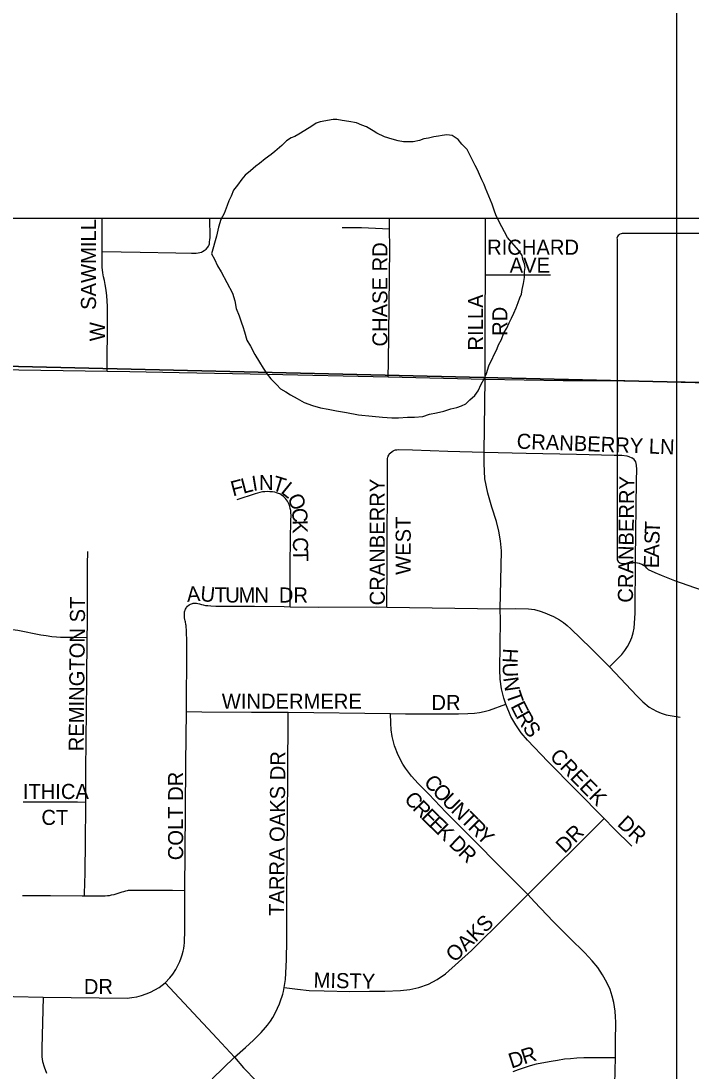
# Model space of a CAD drawing. Extents: x 0 to 68, y 0 to 52.9.
# Drawn here: x 45.29 to 45.735, y 37.97 to 38.666 of the extents above; entities that cross this region are included whole.
import ezdxf

# ---------------------------------------------------------------- set-up
doc = ezdxf.new("R2010")
doc.units = 0
for name, color, linetype in [('Default', 7, 'Continuous'), ('GM_X_Minor_Lake', 7, 'Continuous'), ('GM_X_State_Route', 7, 'Continuous'), ('GM_X_State_Shield', 7, 'Continuous')]:
    doc.layers.add(name, color=color, linetype=linetype)

msp = doc.modelspace()

# ---------------------------------------------------------------- linework, layer by layer
at = {"layer": 'Default'}
for p, q in [((45.72506, 32.7683), (45.72506, 42.0083)), ((42.25806, 38.53508), (49.65006, 38.53508))]:
    msp.add_line(p, q, dxfattribs=at)
for points in [[(46.03753, 38.53508), (46.03674, 38.4191), (44.96064, 38.44451), (44.96121, 38.53508)], [(45.34386, 38.51294), (45.34391, 38.53508)], [(45.41281, 38.51466), (45.4141, 38.51583), (45.41456, 38.51661), (45.4148, 38.51735), (45.41503, 38.5182), (45.41519, 38.51934), (45.41535, 38.52085), (45.41547, 38.52223), (45.41533, 38.53508)], [(45.53451, 38.52814), (45.53444, 38.53508)], [(45.5982, 38.49755), (45.59823, 38.50492), (45.59829, 38.53508)], [(45.50315, 38.52884), (45.51586, 38.52885), (45.53451, 38.52814)], [(45.53367, 38.42986), (45.53389, 38.43946), (45.53465, 38.51512), (45.53451, 38.52814)], [(45.34386, 38.51294), (45.36919, 38.51252), (45.39288, 38.51208), (45.40314, 38.51186), (45.40493, 38.51186), (45.40628, 38.51193), (45.4075, 38.5121), (45.40881, 38.51234), (45.40974, 38.51267), (45.41052, 38.51302), (45.41164, 38.51371), (45.41281, 38.51466)], [(45.34728, 38.43358), (45.34733, 38.44116), (45.34746, 38.46094), (45.34753, 38.47077), (45.34738, 38.47686), (45.34711, 38.48369), (45.34664, 38.48737), (45.34589, 38.49121), (45.34536, 38.49376), (45.34486, 38.49629), (45.34437, 38.49898), (45.34402, 38.50271), (45.34391, 38.50936), (45.34386, 38.51294)], [(45.59794, 38.42831), (45.59789, 38.47513), (45.59818, 38.49361), (45.5982, 38.49755)], [(45.5982, 38.49755), (45.60369, 38.49755), (45.64139, 38.49753)], [(45.59722, 38.37995), (45.59794, 38.42831)], [(45.53277, 38.27734), (45.53305, 38.30612), (45.53314, 38.37197), (45.53319, 38.37368), (45.53324, 38.37478), (45.53329, 38.37572), (45.53347, 38.37667), (45.53367, 38.37744), (45.53402, 38.3781), (45.53429, 38.37855), (45.5346, 38.379), (45.53499, 38.37938)], [(45.53499, 38.37938), (45.53629, 38.3805), (45.53694, 38.38091), (45.53776, 38.38129), (45.53842, 38.38148), (45.53929, 38.3816), (45.54064, 38.38166), (45.54978, 38.38146), (45.57314, 38.38066), (45.59722, 38.37995)], [(45.59722, 38.37995), (45.62517, 38.3794), (45.65858, 38.37869), (45.68364, 38.37798), (45.68873, 38.37798), (45.69192, 38.37755), (45.69331, 38.37716), (45.69526, 38.37616)], [(45.60795, 38.27623), (45.60845, 38.29482), (45.60871, 38.31451), (45.60819, 38.32112), (45.6071, 38.32766), (45.60547, 38.33407), (45.60247, 38.34346), (45.59969, 38.35282), (45.59767, 38.36234), (45.59727, 38.37237), (45.59722, 38.37995)], [(45.68049, 38.23768), (45.68871, 38.24584), (45.6907, 38.24843), (45.69246, 38.25117), (45.69397, 38.25407), (45.69516, 38.2571), (45.69606, 38.26023), (45.69671, 38.26342), (45.69713, 38.26665), (45.69752, 38.27317), (45.69763, 38.30908), (45.69846, 38.36129), (45.69859, 38.36842), (45.69835, 38.37137), (45.69786, 38.3735), (45.69672, 38.37515), (45.69526, 38.37616)], [(45.46852, 38.27753), (45.46854, 38.28012), (45.46872, 38.30658), (45.46915, 38.33585), (45.46919, 38.33692), (45.46921, 38.33843), (45.46915, 38.33947), (45.46896, 38.34129), (45.46872, 38.34273), (45.46839, 38.34397), (45.46797, 38.34524), (45.46679, 38.3476), (45.46564, 38.3492), (45.46425, 38.3506), (45.46267, 38.35177), (45.46173, 38.35228), (45.46089, 38.35261), (45.45964, 38.35307), (45.45837, 38.35337), (45.45698, 38.35361), (45.4551, 38.35375), (45.45334, 38.35383), (45.45181, 38.35372), (45.45032, 38.3536), (45.44855, 38.35328), (45.44701, 38.35289), (45.44538, 38.35243), (45.43317, 38.34842)], [(45.33403, 38.25722), (45.33411, 38.26612), (45.33418, 38.29564), (45.33423, 38.30545), (45.33437, 38.31421)], [(45.39976, 38.20801), (45.39978, 38.21146), (45.40009, 38.24724), (45.40007, 38.25581), (45.39994, 38.25976), (45.39983, 38.26231), (45.39969, 38.26389), (45.39955, 38.26511), (45.39944, 38.26579), (45.39913, 38.26741), (45.399, 38.26808), (45.39882, 38.26915), (45.39862, 38.27009), (45.39848, 38.2711), (45.39843, 38.27192), (45.39843, 38.27249), (45.39848, 38.27327), (45.39862, 38.27413), (45.39876, 38.27476), (45.39896, 38.27529), (45.39919, 38.27586), (45.39954, 38.27648), (45.39983, 38.27696), (45.4005, 38.27779), (45.40169, 38.27875)], [(45.40169, 38.27875), (45.40242, 38.27917), (45.40314, 38.27952), (45.40381, 38.27973), (45.40434, 38.27986), (45.40499, 38.27989), (45.40585, 38.27991), (45.40658, 38.2798), (45.40745, 38.27967), (45.40849, 38.27942), (45.40974, 38.27907), (45.41102, 38.27876), (45.41248, 38.27844), (45.41409, 38.27824), (45.41601, 38.27806), (45.41927, 38.27784), (45.44492, 38.27786), (45.46465, 38.27758), (45.46852, 38.27753)], [(45.46852, 38.27753), (45.48765, 38.27725), (45.52602, 38.27738), (45.53277, 38.27734)], [(45.53277, 38.27734), (45.60795, 38.27623)], [(45.61163, 38.21289), (45.61026, 38.21682), (45.60875, 38.22307), (45.60793, 38.22947), (45.60762, 38.23594), (45.60793, 38.25226), (45.60807, 38.26865), (45.60795, 38.27623)], [(45.60795, 38.27623), (45.61819, 38.27642), (45.62673, 38.27612), (45.63063, 38.27562), (45.63441, 38.27461), (45.63751, 38.27356), (45.64071, 38.27222), (45.64322, 38.27094), (45.64725, 38.2689), (45.64991, 38.26714), (45.6524, 38.26512), (45.65476, 38.26292), (45.66814, 38.25002), (45.68049, 38.23768)], [(45.26603, 38.26352), (45.27108, 38.26345), (45.27533, 38.26339), (45.27941, 38.26316), (45.28276, 38.26272), (45.28794, 38.26192), (45.30334, 38.25895), (45.30671, 38.25836), (45.31045, 38.25786), (45.31353, 38.25751), (45.31631, 38.25739), (45.32613, 38.25729), (45.33403, 38.25722)], [(45.33303, 38.14803), (45.33304, 38.15282), (45.33301, 38.16902), (45.33377, 38.2287), (45.33403, 38.25722)], [(45.68049, 38.23768), (45.69849, 38.21835), (45.70258, 38.21455), (45.70686, 38.21103), (45.71173, 38.20823), (45.7148, 38.20688), (45.71795, 38.20587), (45.72211, 38.20512), (45.7274, 38.20424)], [(45.39877, 38.08946), (45.39924, 38.14169), (45.39945, 38.1738), (45.39976, 38.20801)], [(45.39976, 38.20801), (45.41004, 38.20792), (45.44304, 38.20764), (45.46735, 38.20752)], [(45.53526, 38.20671), (45.54515, 38.20659), (45.56736, 38.20646), (45.58032, 38.20646), (45.58642, 38.20671), (45.59099, 38.20697), (45.59425, 38.20732), (45.5974, 38.20797), (45.60093, 38.20897), (45.61163, 38.21289)], [(45.67689, 38.13711), (45.63961, 38.17482), (45.6261, 38.189), (45.62193, 38.19395), (45.61822, 38.19923), (45.61505, 38.20484), (45.61163, 38.21289)], [(45.4647, 38.02518), (45.46545, 38.03032), (45.4662, 38.04337), (45.46632, 38.05648), (45.46652, 38.08599), (45.46709, 38.16461), (45.46735, 38.20752)], [(45.46735, 38.20752), (45.53526, 38.20671)], [(45.62625, 38.08685), (45.57196, 38.14135), (45.56057, 38.1533), (45.55363, 38.16037), (45.54915, 38.16524), (45.54511, 38.17045), (45.54333, 38.17323), (45.5403, 38.17909), (45.53782, 38.18522), (45.53619, 38.1916), (45.53557, 38.19596), (45.53532, 38.20025), (45.53526, 38.20671)], [(45.29141, 38.1481), (45.31685, 38.14827), (45.32746, 38.14811), (45.33303, 38.14803)], [(45.33222, 38.08592), (45.33246, 38.09553), (45.33257, 38.09947), (45.33287, 38.12375), (45.33301, 38.14357), (45.33303, 38.14803)], [(45.62625, 38.08685), (45.67689, 38.13711)], [(45.69519, 38.11883), (45.68334, 38.13058), (45.67689, 38.13711)], [(45.33222, 38.08592), (45.3424, 38.08581), (45.34478, 38.08591), (45.34597, 38.08595), (45.34735, 38.08606), (45.3487, 38.08618), (45.3501, 38.08642), (45.35187, 38.08686), (45.3538, 38.08736), (45.35717, 38.08842), (45.35835, 38.08879), (45.35891, 38.08896), (45.35971, 38.08921), (45.36069, 38.08942), (45.36135, 38.08954), (45.36215, 38.08966), (45.3631, 38.08972), (45.37017, 38.08964), (45.39066, 38.08956), (45.39877, 38.08946)], [(45.39541, 38.04243), (45.39631, 38.04484), (45.39694, 38.04671), (45.3976, 38.04913), (45.39804, 38.05105), (45.39831, 38.05292), (45.39853, 38.05468), (45.39864, 38.0565), (45.39869, 38.06166), (45.39881, 38.08072), (45.39877, 38.08946)], [(45.29103, 38.08613), (45.30965, 38.08606), (45.33068, 38.08594), (45.33222, 38.08592)], [(45.4647, 38.02518), (45.47345, 38.02393), (45.48114, 38.0232), (45.49129, 38.02294), (45.50814, 38.02251), (45.52123, 38.02262), (45.53133, 38.02263), (45.54186, 38.023), (45.54804, 38.02373), (45.55407, 38.02499), (45.56031, 38.02735), (45.56623, 38.03041), (45.57177, 38.03411), (45.58883, 38.04961), (45.61221, 38.07261), (45.62625, 38.08685)], [(45.68434, 37.97862), (45.68453, 37.99173), (45.68462, 37.99937), (45.68459, 38.00222), (45.68441, 38.00556), (45.68413, 38.00932), (45.68333, 38.01509), (45.6823, 38.01946), (45.68085, 38.02371), (45.67873, 38.02842), (45.6759, 38.03349), (45.67263, 38.03831), (45.66896, 38.04282), (45.66402, 38.04798), (45.65422, 38.05777), (45.6431, 38.06895), (45.63068, 38.0819), (45.62625, 38.08685)], [(45.38564, 38.02824), (45.38882, 38.0314), (45.39075, 38.03394), (45.3928, 38.03709), (45.39438, 38.04014), (45.39541, 38.04243)], [(45.30475, 38.01871), (45.36048, 38.01808), (45.36369, 38.01843), (45.36686, 38.01899), (45.36998, 38.01978), (45.37303, 38.0208), (45.37601, 38.02202), (45.37889, 38.02346), (45.38164, 38.02511), (45.38564, 38.02824)], [(45.38564, 38.02824), (45.42022, 37.99135), (45.43166, 37.97894)], [(45.15077, 38.01402), (45.15779, 38.01401), (45.17809, 38.01372), (45.18767, 38.01386), (45.19368, 38.01394), (45.19648, 38.01398), (45.19955, 38.01419), (45.20318, 38.01473), (45.20932, 38.01602), (45.21467, 38.01783), (45.21939, 38.01923), (45.22309, 38.01999), (45.22564, 38.02022), (45.24555, 38.02), (45.30475, 38.01871)], [(45.43166, 37.97894), (45.43895, 37.98524), (45.44434, 37.99022), (45.44685, 37.99277), (45.4493, 37.99527), (45.45232, 37.99862), (45.4535, 38.00011), (45.45555, 38.00289), (45.45711, 38.0053), (45.45893, 38.00856), (45.46027, 38.01148), (45.46145, 38.01423), (45.4627, 38.01755), (45.46307, 38.01868), (45.46372, 38.02066), (45.46422, 38.02255), (45.4647, 38.02518)], [(45.30475, 38.01871), (45.30379, 37.98493), (45.30379, 37.98194), (45.30393, 37.97922), (45.3044, 37.97608), (45.30541, 37.97242), (45.30705, 37.96824)], [(45.4169, 37.9645), (45.43166, 37.97894)], [(45.43166, 37.97894), (45.43769, 37.97185), (45.44635, 37.96304)], [(45.61664, 37.96948), (45.62009, 37.97075), (45.62541, 37.97256), (45.62801, 37.97333), (45.63213, 37.97442), (45.6379, 37.97568), (45.64184, 37.97637), (45.6459, 37.97703), (45.65057, 37.9777), (45.65463, 37.97813), (45.65888, 37.97844), (45.66337, 37.97868), (45.68169, 37.97863), (45.68434, 37.97862)], [(45.68349, 37.92039), (45.6835, 37.93207), (45.68375, 37.9465), (45.68408, 37.96094), (45.68434, 37.97862)]]:
    msp.add_lwpolyline(points, dxfattribs=at)
msp.add_lwpolyline([(44.96064, 38.44451), (46.03674, 38.4191), (46.02513, 37.36139), (44.96032, 37.38586)], close=True, dxfattribs=at)
at = {"layer": 'GM_X_Minor_Lake'}
for points in [[(45.61278, 38.52233), (45.60701, 38.53321), (45.60505, 38.53726), (45.60407, 38.53978), (45.60262, 38.54432), (45.59822, 38.55493), (45.59725, 38.55745), (45.59578, 38.56048), (45.59431, 38.56402), (45.59284, 38.56705), (45.59136, 38.57008), (45.58989, 38.57312), (45.58792, 38.57666), (45.58596, 38.5807), (45.58248, 38.58426), (45.58, 38.58731), (45.576, 38.58987), (45.57249, 38.59042), (45.56946, 38.58996), (45.56694, 38.58949), (45.56391, 38.58903), (45.56037, 38.58807), (45.55734, 38.58761), (45.55431, 38.58664), (45.55027, 38.58569), (45.54624, 38.58574), (45.54372, 38.58578), (45.54021, 38.58632), (45.53619, 38.58738), (45.53118, 38.58895), (45.52618, 38.59153), (45.52368, 38.59307), (45.51918, 38.59564), (45.51617, 38.59668), (45.51266, 38.59824), (45.50764, 38.5993), (45.50312, 38.59987), (45.4996, 38.60042), (45.49708, 38.60045), (45.4885, 38.59905), (45.48597, 38.59808), (45.48293, 38.59611), (45.47836, 38.59316), (45.4743, 38.5907), (45.47176, 38.58923), (45.46923, 38.58826), (45.46619, 38.58629), (45.46313, 38.58331), (45.45855, 38.57936), (45.456, 38.57738), (45.45194, 38.57442), (45.44838, 38.57145), (45.44584, 38.56948), (45.44227, 38.56651), (45.43871, 38.56354), (45.43667, 38.56106), (45.43359, 38.55708), (45.43103, 38.5536), (45.42947, 38.5496), (45.42792, 38.54661), (45.42688, 38.54361), (45.4248, 38.53811), (45.42273, 38.53412), (45.42116, 38.52912), (45.41974, 38.52318)], [(45.41974, 38.52318), (45.41634, 38.51149), (45.41834, 38.50797), (45.42034, 38.50345), (45.42284, 38.49943), (45.43033, 38.48536), (45.43182, 38.48034), (45.43281, 38.47532), (45.43481, 38.47029), (45.43631, 38.46577), (45.4373, 38.46326), (45.4383, 38.45975), (45.43979, 38.45423), (45.44229, 38.45021), (45.44529, 38.44468), (45.44828, 38.43965), (45.45079, 38.43563), (45.45328, 38.43161), (45.45579, 38.42859), (45.45979, 38.42456), (45.46229, 38.42205), (45.4658, 38.42003), (45.46881, 38.41801), (45.47332, 38.41549), (45.47783, 38.41297), (45.48334, 38.41094), (45.48885, 38.40942), (45.49387, 38.4084), (45.49939, 38.40738), (45.5059, 38.40636), (45.51393, 38.40483), (45.52296, 38.4038), (45.52998, 38.40327), (45.536, 38.40275), (45.54052, 38.40274), (45.54654, 38.40322), (45.55105, 38.4032), (45.55657, 38.40369), (45.56109, 38.40518), (45.56561, 38.40617), (45.57063, 38.40715), (45.57515, 38.40865), (45.57916, 38.40964), (45.58218, 38.41063), (45.58519, 38.41213), (45.5877, 38.41463), (45.59122, 38.41762), (45.59324, 38.42063), (45.59525, 38.42514), (45.59727, 38.42864), (45.59878, 38.43215), (45.6003, 38.43716), (45.60584, 38.44868), (45.60685, 38.45119), (45.60887, 38.45469), (45.61038, 38.4592), (45.6124, 38.4622), (45.61391, 38.46571), (45.61542, 38.46872), (45.61693, 38.47222), (45.61845, 38.47573), (45.61996, 38.47924), (45.62097, 38.48224), (45.62198, 38.48475), (45.62249, 38.48776), (45.6235, 38.49177), (45.62401, 38.49578), (45.62402, 38.49979), (45.62453, 38.5023), (45.62403, 38.50481), (45.62304, 38.50782), (45.62254, 38.51033), (45.62004, 38.51385), (45.61278, 38.52233)]]:
    msp.add_lwpolyline(points, dxfattribs=at)
at = {"layer": 'GM_X_State_Route'}
for points in [[(44.83389, 38.44209), (44.92603, 38.44031), (44.93516, 38.43997), (44.99307, 38.43926), (44.99922, 38.43919), (45.03843, 38.43882), (45.10191, 38.43774), (45.11867, 38.43745), (45.12656, 38.43704), (45.15324, 38.43648), (45.16254, 38.43628), (45.23209, 38.43528), (45.26801, 38.43477), (45.27386, 38.43468), (45.34728, 38.43358), (45.36224, 38.43336), (45.39498, 38.43283), (45.45389, 38.43177), (45.53367, 38.42986), (45.59794, 38.42831), (45.64978, 38.42756), (45.67652, 38.42754), (45.73074, 38.42661)], [(45.73074, 38.42661), (45.76155, 38.42609), (45.84329, 38.42453), (45.85571, 38.42427)]]:
    msp.add_lwpolyline(points, dxfattribs=at)
at = {"layer": 'GM_X_State_Shield'}
for p, q in [((45.68547, 38.52122), (45.68547, 38.30989)), ((45.79082, 38.52486), (45.68889, 38.52486))]:
    msp.add_line(p, q, dxfattribs=at)
for centre, major_axis, start_param, end_param in [((45.68945, 38.52167), (0.00403, 0), 1.712693, 3.28349), ((45.68949, 38.30943), (0.00407, 0), 3.00124, 4.508301), ((45.69011, 38.33105), (0.03104, 0), 4.665946, 4.897461), ((45.69646, 38.2977), (0.01119, 0), 0.519207, 1.627899), ((45.83778, 38.48757), (0.26654, 0), 4.195997, 4.488961)]:
    msp.add_ellipse(centre, major_axis=major_axis, ratio=0.8, start_param=start_param, end_param=end_param, dxfattribs=at)

# ---------------------------------------------------------------- texts
at = {"layer": 'Default'}
for s, rotation, p in [('SAWMILL', 90, (45.33985, 38.47432)), ('RICHARD', 0.00001, (45.59929, 38.51086)), ('CHASE RD', 90, (45.53317, 38.45002)), ('AVE', 0.00001, (45.61425, 38.49894)), ('RILLA', 90, (45.59665, 38.44738)), ('RD', 90, (45.61267, 38.45706)), ('W', 90, (45.34573, 38.45354)), ('CRANBERRY LN', 357.83678, (45.61876, 38.38238)), ('F', 14.66569, (45.43067, 38.35062)), ('L', 14.72118, (45.43749, 38.3524)), ('I', 9.57007, (45.44407, 38.35414)), ('N', 0.56835, (45.448, 38.35484)), ('T', 342.66227, (45.45598, 38.35504)), ('CRANBERRY', 90, (45.53141, 38.27842)), ('CRANBERRY', 89.3271, (45.69597, 38.28015)), ('L', 320.82399, (45.46182, 38.35342)), ('O', 293.49422, (45.46652, 38.34997)), ('C', 272.79449, (45.46982, 38.34282)), ('K', 271.00548, (45.4702, 38.335)), ('WEST', 90, (45.54862, 38.29866)), ('T', 87.97798, (45.71378, 38.32584)), ('S', 88.00529, (45.71353, 38.3188)), ('C', 271.02, (45.4704, 38.32355)), ('T', 271.02467, (45.47054, 38.31563)), ('A', 88.2729, (45.71327, 38.31002)), ('E', 89.235, (45.71318, 38.30302)), ('A', 4.15568, (45.40034, 38.28071)), ('U', 354.15458, (45.40866, 38.28136)), ('T', 359.19108, (45.41837, 38.2804)), ('U', 359.97035, (45.42556, 38.28031)), ('M', 0.00012, (45.43437, 38.2803)), ('N', 0.00001, (45.44493, 38.2803)), ('DR', 0.00001, (45.46113, 38.2803)), ('REMINGTON ST', 89.43826, (45.33165, 38.18165)), ('H', 266.69771, (45.60998, 38.25013)), ('U', 272.22494, (45.60946, 38.24029)), ('N', 278.23733, (45.60991, 38.23036)), ('T', 289.20456, (45.61166, 38.21962)), ('WINDERMERE', 0.00001, (45.42329, 38.2099)), ('DR', 0.00001, (45.56233, 38.20902)), ('E', 297.07806, (45.61456, 38.21159)), ('R', 299.17284, (45.61796, 38.20497)), ('S', 304.79701, (45.62239, 38.19714)), ('TARRA OAKS DR', 89.48849, (45.46453, 38.07252)), ('CREEK', 314.2752, (45.64024, 38.17765)), ('COLT DR', 90, (45.39765, 38.10946)), ('ITHICA', 0.00001, (45.29129, 38.15006)), ('C', 311.42581, (45.55675, 38.16082)), ('O', 314.36217, (45.56237, 38.15447)), ('C', 311.92403, (45.5437, 38.1496)), ('U', 314.99922, (45.56861, 38.14809)), ('R', 314.43417, (45.54932, 38.14336)), ('N', 314.99922, (45.57483, 38.14187)), ('CT', 0.00001, (45.30361, 38.13286)), ('E', 315.26097, (45.55498, 38.13759)), ('E', 315.65063, (45.56003, 38.13259)), ('T', 315, (45.58105, 38.13565)), ('DR', 317.1199, (45.68505, 38.13284)), ('K', 315.66801, (45.56507, 38.12766)), ('R', 315, (45.58603, 38.13067)), ('Y', 315, (45.59163, 38.12507)), ('DR', 45, (45.65076, 38.11343)), ('D', 315.6955, (45.57326, 38.11966)), ('R', 315.68697, (45.57956, 38.11351)), ('OAKS', 44.17197, (45.5777, 38.04124)), ('MISTY', 358.6647, (45.48406, 38.0251)), ('DR', 0.00001, (45.33177, 38.0207)), ('R', 17.99723, (45.62375, 37.97407)), ('D', 18.25521, (45.61541, 37.97132))]:
    msp.add_text(s, height=0.01, rotation=rotation, dxfattribs=at).set_placement(p)

doc.saveas('drawing.dxf')
